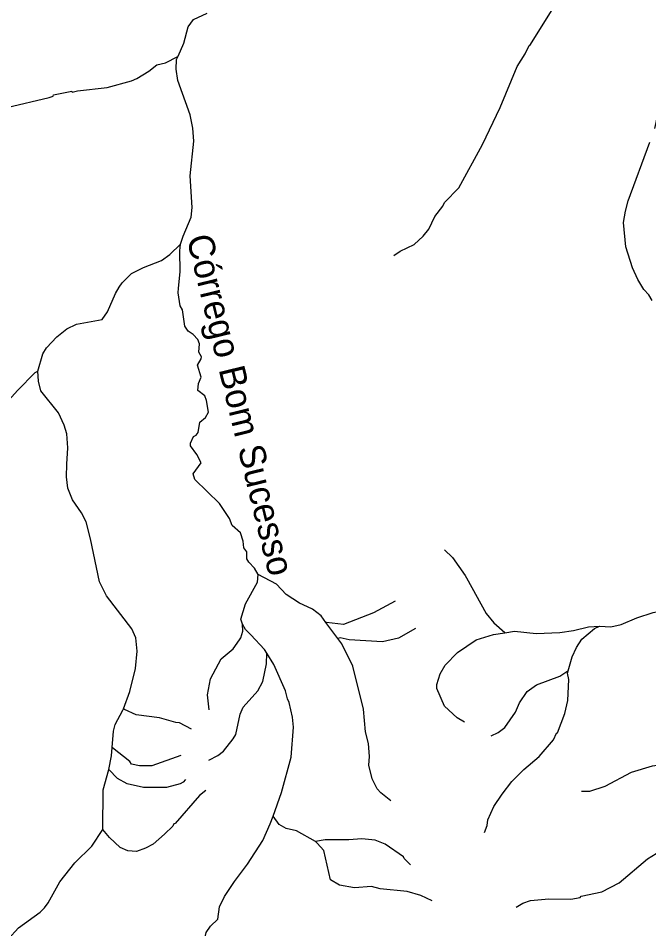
# Model space of a CAD drawing. Extents: x 393 to 446.6, y 8175.5 to 8231.
# Drawn here: x 404.19 to 408.07, y 8185.27 to 8190.87 of the extents above; entities that cross this region are included whole.
import ezdxf
from ezdxf.enums import TextEntityAlignment as Align

# ---------------------------------------------------------------- set-up
doc = ezdxf.new("R2010")
doc.units = 0
doc.header["$LTSCALE"] = 0.064
doc.linetypes.add('LONG_DASHED', pattern=[7.5, 6, -1.5])
doc.layers.add('61', color=7, linetype='Continuous')
doc.layers.add('9', color=7, linetype='LONG_DASHED', lineweight=25)

msp = doc.modelspace()

# ---------------------------------------------------------------- linework, layer by layer
at = {"layer": '9'}
msp.add_line((406.1528, 8187.0517), (406.0795, 8187.1503), dxfattribs=at)
for points in [[(406.4962, 8189.408), (406.5359, 8189.4337), (406.622, 8189.4745), (406.6785, 8189.5262), (406.7124, 8189.5698), (406.7495, 8189.6473), (406.7996, 8189.7119), (406.8093, 8189.7345), (406.8965, 8189.8233), (407.0434, 8190.0898), (407.1516, 8190.3175), (407.2566, 8190.571), (407.305, 8190.6485), (407.3292, 8190.7002), (407.3389, 8190.705), (407.5424, 8191.0344)], [(405.1698, 8190.6337), (405.2049, 8190.7131), (405.2316, 8190.8132), (405.2639, 8190.86), (405.3479, 8190.8988)], [(403.9874, 8190.3026), (404.0224, 8190.312), (404.1158, 8190.3178), (404.3758, 8190.3804), (404.4, 8190.3885), (404.4032, 8190.3966), (404.5158, 8190.4182), (404.5179, 8190.4127), (404.5502, 8190.4208), (404.7327, 8190.4402), (404.8828, 8190.4821), (404.9167, 8190.4967), (404.9894, 8190.5419), (405.0395, 8190.5807), (405.0928, 8190.5936), (405.1676, 8190.6326), (405.1698, 8190.6337)], [(405.1852, 8189.4784), (405.2015, 8189.5262), (405.2339, 8189.6049), (405.2494, 8189.6425), (405.2558, 8189.7038), (405.2446, 8189.8976), (405.2671, 8190.1108), (405.2607, 8190.1915), (405.2446, 8190.2723), (405.1671, 8190.4838), (405.1573, 8190.5532), (405.1606, 8190.613), (405.1698, 8190.6337)], [(408.0879, 8189.1316), (408.0669, 8189.1655), (408.0365, 8189.1984), (407.9994, 8189.2598), (407.9654, 8189.3324), (407.9251, 8189.4616), (407.9105, 8189.6102), (407.9219, 8189.6812), (407.9396, 8189.7442), (408.1043, 8190.1883), (408.1447, 8190.3756), (408.1447, 8190.4127), (408.1751, 8190.5341)], [(404.3055, 8188.6961), (404.337, 8188.8028), (404.3597, 8188.8399), (404.4226, 8188.9077), (404.4856, 8188.9562), (404.5437, 8188.9852), (404.702, 8189.0143), (404.7359, 8189.0612), (404.7843, 8189.1742), (404.8069, 8189.2129), (404.8247, 8189.2404), (404.8828, 8189.2969), (404.9571, 8189.334), (405.0669, 8189.3776), (405.119, 8189.414), (405.1852, 8189.4784)], [(405.6617, 8187.4462), (405.6407, 8187.4847), (405.6045, 8187.5208), (405.5928, 8187.543), (405.5928, 8187.585), (405.574, 8187.6094), (405.5708, 8187.6514), (405.5529, 8187.7031), (405.5029, 8187.7467), (405.4868, 8187.7903), (405.4254, 8187.8824), (405.272, 8188.0293), (405.2623, 8188.0648), (405.3107, 8188.1326), (405.2849, 8188.1843), (405.2461, 8188.2376), (405.2461, 8188.2538), (405.2639, 8188.2941), (405.2817, 8188.3038), (405.293, 8188.32), (405.3043, 8188.3829), (405.3382, 8188.412), (405.356, 8188.4443), (405.3446, 8188.5154), (405.3333, 8188.5444), (405.2914, 8188.5783), (405.2955, 8188.6209), (405.3107, 8188.6605), (405.2896, 8188.734), (405.3118, 8188.7713), (405.313, 8188.7853), (405.2973, 8188.8127), (405.3008, 8188.8652), (405.2903, 8188.8921), (405.2623, 8188.9224), (405.2316, 8188.9433), (405.2106, 8188.9723), (405.1977, 8189.0741), (405.1815, 8189.0983), (405.1703, 8189.1774), (405.1728, 8189.2062), (405.1815, 8189.3066), (405.1799, 8189.4358), (405.1852, 8189.4784)], [(403.8768, 8188.3341), (403.9031, 8188.3615), (403.9155, 8188.3635), (403.9511, 8188.3878), (404.0432, 8188.4346), (404.0738, 8188.4588), (404.1804, 8188.5767), (404.2902, 8188.6881), (404.3055, 8188.6961)], [(404.833, 8186.6197), (404.8731, 8186.7262), (404.907, 8186.8683), (404.9183, 8186.9748), (404.9087, 8187.0572), (404.8844, 8187.1121), (404.7294, 8187.314), (404.6858, 8187.4011), (404.6309, 8187.6643), (404.6034, 8187.7693), (404.576, 8187.8258), (404.5195, 8187.905), (404.4904, 8187.976), (404.4823, 8188.0471), (404.4858, 8188.1239), (404.4904, 8188.2247), (404.4856, 8188.3103), (404.4678, 8188.3652), (404.4339, 8188.4394), (404.3257, 8188.5751), (404.3096, 8188.6349), (404.3055, 8188.6961)], [(406.8092, 8187.5981), (406.8577, 8187.5497), (406.9368, 8187.4399), (406.9443, 8187.4261), (407.0644, 8187.2057), (407.1128, 8187.1492), (407.1801, 8187.0882), (407.1805, 8187.0879)], [(405.5659, 8187.1396), (405.5562, 8187.1702), (405.5852, 8187.2655), (405.6579, 8187.3979), (405.6617, 8187.4462)], [(406.0795, 8187.1503), (406.0494, 8187.1907), (405.9958, 8187.2327), (405.9931, 8187.234), (405.9163, 8187.2703), (405.8355, 8187.3236), (405.7758, 8187.3866), (405.6617, 8187.4462)], [(406.5055, 8187.2829), (406.3718, 8187.21), (406.1879, 8187.1394), (406.0833, 8187.1499), (406.0795, 8187.1503)], [(407.7629, 8187.1275), (407.8331, 8187.1234), (407.8961, 8187.1379), (407.9929, 8187.1799), (408.0931, 8187.2122), (408.148, 8187.2219), (408.2012, 8187.2203), (408.2933, 8187.1863), (408.345, 8187.1605), (408.3886, 8187.1525), (408.542, 8187.1702), (408.697, 8187.1654), (408.797, 8187.1798)], [(405.3607, 8186.6128), (405.3511, 8186.7052), (405.3689, 8186.8037), (405.4351, 8186.928), (405.5078, 8186.9894), (405.5485, 8187.0451), (405.5562, 8187.0556), (405.5675, 8187.0976), (405.5659, 8187.1396)], [(405.716, 8186.9616), (405.7015, 8186.9845), (405.6169, 8187.0739), (405.5852, 8187.1073), (405.5659, 8187.1396)], [(407.1805, 8187.0879), (407.2397, 8187.0976), (407.3729, 8187.083), (407.5182, 8187.0894), (407.6038, 8187.1008), (407.6958, 8187.1234), (407.7629, 8187.1275)], [(407.5709, 8186.8544), (407.5953, 8186.9403), (407.621, 8186.9962), (407.6537, 8187.0476), (407.7313, 8187.1146), (407.7629, 8187.1275)], [(406.6302, 8187.1135), (406.5267, 8187.0539), (406.4266, 8187.0313), (406.2231, 8187.0442), (406.1679, 8187.0569), (406.1533, 8187.0519), (406.1528, 8187.0517)], [(406.9328, 8186.5372), (406.8868, 8186.5647), (406.8093, 8186.6357), (406.7608, 8186.7439), (406.7608, 8186.7698), (406.7818, 8186.8343), (406.8125, 8186.8892), (406.89, 8186.9668), (407.0031, 8187.0442), (407.1113, 8187.0765), (407.1805, 8187.0879)], [(406.4781, 8186.0535), (406.4169, 8186.1028), (406.3943, 8186.1287), (406.3636, 8186.1884), (406.3442, 8186.274), (406.3474, 8186.3257), (406.341, 8186.4064), (406.3232, 8186.4791), (406.3103, 8186.618), (406.2457, 8186.8812), (406.1763, 8187.0201), (406.1528, 8187.0517)], [(405.3589, 8186.3039), (405.4149, 8186.3319), (405.448, 8186.3596), (405.5094, 8186.4355), (405.5239, 8186.4613), (405.5513, 8186.5873), (405.5707, 8186.6293), (405.6595, 8186.731), (405.6902, 8186.7875), (405.7144, 8186.8973), (405.716, 8186.9616)], [(405.7542, 8185.9597), (405.8065, 8186.1045), (405.8646, 8186.3225), (405.8791, 8186.5065), (405.8743, 8186.5679), (405.8533, 8186.6583), (405.842, 8186.6809), (405.8307, 8186.731), (405.7597, 8186.8925), (405.716, 8186.9616)], [(407.0546, 8185.8588), (407.071, 8185.9031), (407.0757, 8185.9365), (407.1128, 8186.0189), (407.1629, 8186.0948), (407.2226, 8186.1723), (407.297, 8186.2466), (407.3906, 8186.3273), (407.4794, 8186.429), (407.4988, 8186.4694), (407.5052, 8186.4726), (407.5504, 8186.5905), (407.5682, 8186.6713), (407.5731, 8186.8004), (407.5666, 8186.8392), (407.5709, 8186.8544)], [(407.0965, 8186.4545), (407.1387, 8186.4742), (407.1807, 8186.5049), (407.2452, 8186.6002), (407.2695, 8186.6567), (407.3179, 8186.7261), (407.3745, 8186.7665), (407.5182, 8186.8198), (407.5685, 8186.8528), (407.5709, 8186.8544)], [(404.7638, 8186.3814), (404.7723, 8186.4817), (404.7827, 8186.5227), (404.8288, 8186.6117), (404.833, 8186.6197)], [(405.2523, 8186.4942), (405.1783, 8186.534), (405.1557, 8186.5356), (405.0547, 8186.5642), (404.9106, 8186.5823), (404.84, 8186.6163), (404.833, 8186.6197)], [(404.7443, 8186.2472), (404.7595, 8186.3312), (404.7638, 8186.3814)], [(405.1871, 8186.3323), (405.0088, 8186.2691), (404.9313, 8186.2691), (404.8828, 8186.2804), (404.8732, 8186.295), (404.7653, 8186.3802), (404.7638, 8186.3814)], [(407.6511, 8186.1139), (407.7024, 8186.1127), (407.7975, 8186.1432), (407.9606, 8186.2304), (408.0898, 8186.2691), (408.2933, 8186.2982), (408.4192, 8186.295), (408.4806, 8186.2853), (408.6574, 8186.2928)], [(404.7064, 8185.8773), (404.7085, 8186.1206), (404.7443, 8186.2472)], [(405.2149, 8186.1855), (405.2009, 8186.168), (405.1822, 8186.1576), (405.0992, 8186.1351), (404.9571, 8186.1367), (404.8554, 8186.1578), (404.7972, 8186.1916), (404.7443, 8186.2472)], [(405.3394, 8186.1174), (405.3011, 8186.0867), (405.1525, 8185.9139), (405.1428, 8185.9123), (405.1364, 8185.8978), (405.0863, 8185.8493), (405.0153, 8185.7879), (404.9684, 8185.7621), (404.9135, 8185.7427), (404.8602, 8185.7459), (404.8134, 8185.767), (404.7472, 8185.8283), (404.7064, 8185.8773)], [(405.9048, 8185.0128), (405.863, 8184.9983), (405.7064, 8184.9062), (405.6595, 8184.8885), (405.5223, 8184.8594), (405.3931, 8184.8756), (405.2914, 8184.8982), (405.2381, 8184.9273), (405.2203, 8184.945), (405.2106, 8184.9757), (405.2187, 8185.0225), (405.2445, 8185.0774), (405.3204, 8185.1485), (405.3414, 8185.2438), (405.3689, 8185.2825), (405.4141, 8185.3261), (405.4238, 8185.402), (405.4545, 8185.4666), (405.5158, 8185.5587), (405.5966, 8185.6636), (405.6918, 8185.8106), (405.737, 8185.9123), (405.7542, 8185.9597)], [(406.015, 8185.8041), (405.8985, 8185.8687), (405.8339, 8185.8848), (405.7919, 8185.9075), (405.7542, 8185.9597)], [(404.1081, 8184.8736), (404.105, 8184.8843), (404.0968, 8185.0032), (404.1239, 8185.2034), (404.1885, 8185.2728), (404.3209, 8185.3697), (404.3467, 8185.3955), (404.3709, 8185.4262), (404.442, 8185.5554), (404.5341, 8185.6717), (404.639, 8185.775), (404.7064, 8185.8773)], [(406.5996, 8185.6611), (406.5606, 8185.6992), (406.5558, 8185.7104), (406.4443, 8185.788), (406.3814, 8185.8122), (406.3006, 8185.8202), (406.2199, 8185.8138), (406.0746, 8185.8138), (406.015, 8185.8041)], [(406.7341, 8185.4384), (406.6624, 8185.4714), (406.5784, 8185.4973), (406.4137, 8185.5118), (406.3604, 8185.528), (406.2554, 8185.5199), (406.1634, 8185.5344), (406.1068, 8185.5683), (406.0664, 8185.7492), (406.0261, 8185.7928), (406.015, 8185.8041)], [(407.2495, 8185.4007), (407.2903, 8185.424), (407.3373, 8185.4408), (407.4504, 8185.4521), (407.586, 8185.4488), (407.6441, 8185.4585), (407.6506, 8185.4682), (407.7766, 8185.494), (407.8831, 8185.5506), (408.0575, 8185.6975), (408.1641, 8185.7621), (408.2594, 8185.7912), (408.3547, 8185.7944), (408.4305, 8185.7896), (408.5452, 8185.8057), (408.5827, 8185.8262)]]:
    msp.add_lwpolyline(points, dxfattribs=at)

# ---------------------------------------------------------------- texts
at = {"layer": '61'}
msp.add_text('Córrego Bom Sucesso', height=0.16, rotation=283.7, dxfattribs=at).set_placement((405.4758, 8188.4715), align=Align.CENTER)

doc.saveas('drawing.dxf')
